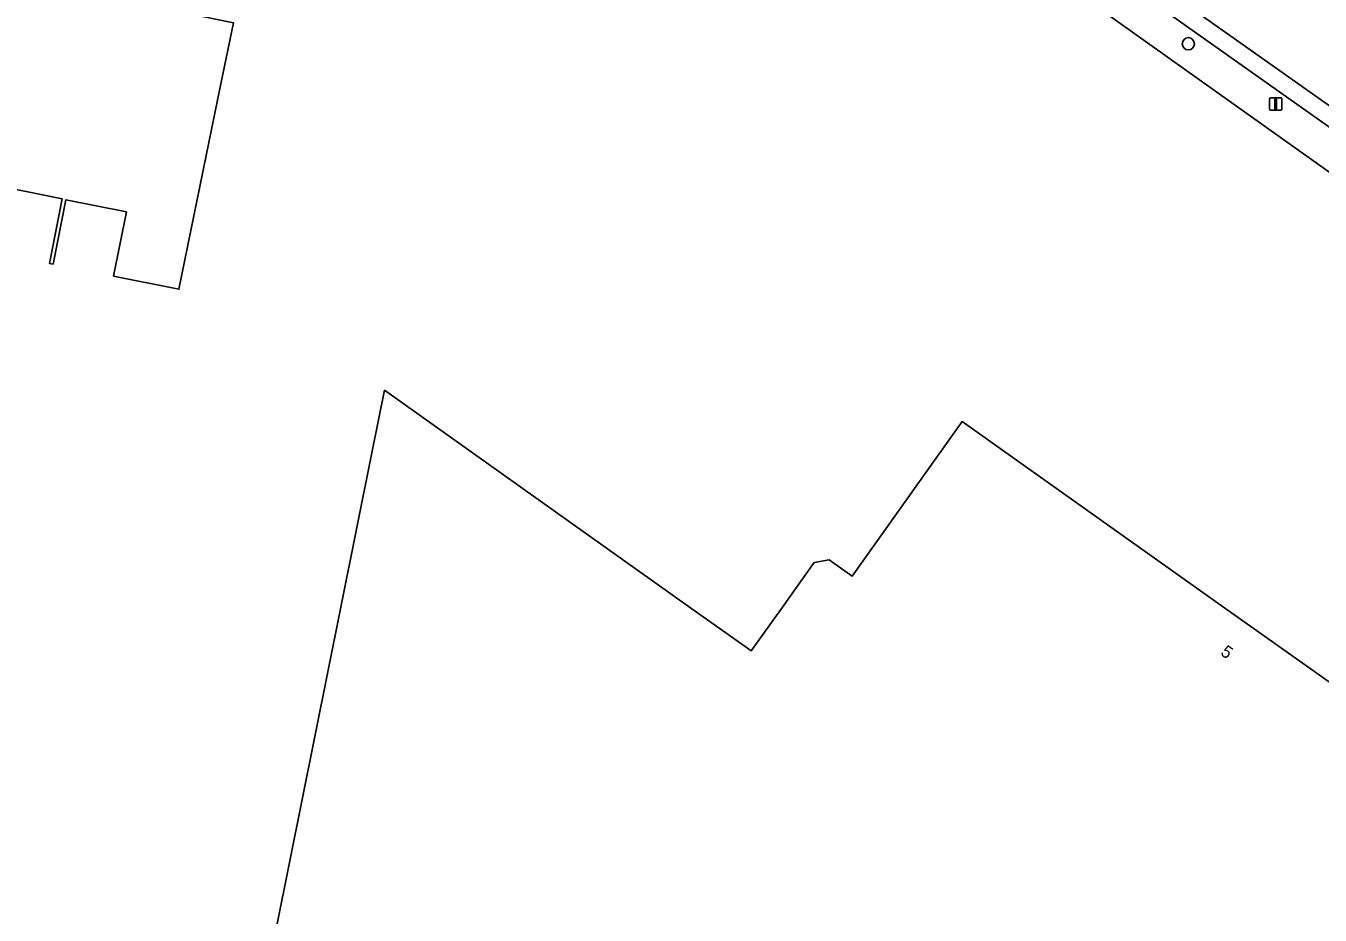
# Model space of a CAD drawing. Extents: x 157692 to 159674, y 381452 to 383291.
# Drawn here: x 158848.6 to 158952.6, y 382475.2 to 382546.7 of the extents above; entities that cross this region are included whole.
import ezdxf

# ---------------------------------------------------------------- set-up
doc = ezdxf.new("R2010")
doc.units = 0
for name, color, linetype in [('IMGEO_Boom', 7, 'Continuous'), ('IMGEO_Erf', 7, 'Continuous'), ('IMGEO_Lichtmast', 7, 'Continuous'), ('IMGEO_Pand', 7, 'Continuous'), ('IMGEO_Pand_nummerreeks', 7, 'Continuous'), ('IMGEO_Rijbaan_lokaal_gesloten', 7, 'Continuous'), ('IMGEO_Voetpad_open', 7, 'Continuous')]:
    doc.layers.add(name, color=color, linetype=linetype)

msp = doc.modelspace()

# ---------------------------------------------------------------- linework, layer by layer
at = {"layer": 'IMGEO_Boom'}
msp.add_circle((158942.02, 382545.3), 0.489, dxfattribs=at)
at = {"layer": 'IMGEO_Erf'}
for points in [[(159002.33, 382500), (159000.76, 382501.22), (159000, 382501.76), (158990.32, 382508.69), (158983.31, 382513.65), (158918.12, 382560.07), (158891.35, 382579.09), (158890.89, 382578.26), (158883.32, 382583.7), (158883.51, 382584.59), (158873.75, 382591.57), (158821.58, 382628.53)], [(158836.15, 382580.79), (158865.86, 382574.71), (158864.74, 382569.22), (158867.17, 382568.73), (158866.01, 382563.05), (158867.06, 382562.84), (158865.76, 382556.44), (158862.18, 382557.17), (158860.26, 382548.01), (158865.25, 382546.98), (158864.24, 382542.08), (158860.86, 382525.56), (158855.61, 382526.61), (158856.64, 382531.77), (158851.78, 382532.76), (158850.74, 382527.58), (158850.45, 382527.64), (158851.48, 382532.82), (158821.7, 382538.89)], [(158866.62, 382463.85), (158873.89, 382500), (158876.41, 382512.53), (158877.4, 382517.43), (158901.91, 382500), (158906.58, 382496.68), (158906.87, 382496.47), (158909.39, 382500), (158911.94, 382503.57), (158913.15, 382503.79), (158914.99, 382502.47), (158923.83, 382514.91), (158944.85, 382500), (158969.49, 382482.53), (158971.51, 382485.36), (158974.01, 382488.88), (158992.93, 382475.44), (158996.47, 382472.93), (159000, 382477.91), (159001.86, 382480.55), (159005.43, 382482.64), (159009.41, 382484.97), (159021.31, 382464.56)]]:
    msp.add_lwpolyline(points, dxfattribs=at)
at = {"layer": 'IMGEO_Lichtmast'}
for p, q in [((158948.55, 382540.05), (158948.55, 382540.85)), ((158948.55, 382540.85), (158948.55, 382540.05)), ((158948.65, 382540.95), (158949.44, 382540.95)), ((158949.44, 382540.95), (158948.65, 382540.95)), ((158949.54, 382540.85), (158949.54, 382540.05)), ((158949.54, 382540.05), (158949.54, 382540.85)), ((158949.44, 382539.95), (158948.65, 382539.95)), ((158948.65, 382539.95), (158949.44, 382539.95))]:
    msp.add_line(p, q, dxfattribs=at)
msp.add_lwpolyline([(158948.97, 382540.83), (158949.12, 382540.83), (158949.12, 382540.08), (158948.97, 382540.08), (158948.97, 382540.83)], dxfattribs=at)
for centre, start, end in [((158948.65, 382540.85), 90, 180), ((158948.65, 382540.85), 90, 180), ((158949.44, 382540.85), 0, 90), ((158949.44, 382540.85), 360, 90), ((158948.65, 382540.05), 180, 270), ((158948.65, 382540.05), 180, 270), ((158949.44, 382540.05), 270, 0), ((158949.44, 382540.05), 270, 0)]:
    msp.add_arc(centre, 0.1, start, end, dxfattribs=at)
at = {"layer": 'IMGEO_Pand'}
for points in [[(158821.7, 382538.89), (158851.48, 382532.82), (158850.45, 382527.64), (158850.74, 382527.58), (158851.78, 382532.76), (158856.64, 382531.77), (158855.61, 382526.61), (158860.86, 382525.56), (158864.24, 382542.08), (158865.25, 382546.98), (158860.26, 382548.01), (158862.18, 382557.17), (158865.76, 382556.44), (158867.06, 382562.84), (158866.01, 382563.05), (158867.17, 382568.73), (158864.74, 382569.22), (158865.86, 382574.71), (158836.15, 382580.79)], [(158996.47, 382472.93), (158992.93, 382475.44), (158974.01, 382488.88), (158971.51, 382485.36), (158969.49, 382482.53), (158944.85, 382500), (158923.83, 382514.91), (158914.99, 382502.47), (158913.15, 382503.79), (158911.94, 382503.57), (158909.39, 382500), (158906.87, 382496.47), (158906.58, 382496.68), (158901.91, 382500), (158877.4, 382517.43), (158876.41, 382512.53), (158873.89, 382500), (158866.62, 382463.85)]]:
    msp.add_lwpolyline(points, dxfattribs=at)
at = {"layer": 'IMGEO_Rijbaan_lokaal_gesloten'}
msp.add_lwpolyline([(158839.34, 382621.35), (158854.93, 382610.25), (158855.48, 382609.86), (158869.56, 382599.95), (158876.26, 382595.13), (158887.02, 382587.5), (158893.88, 382582.6), (158920.51, 382563.63), (158938.03, 382551.17), (158955.56, 382538.75)], dxfattribs=at)
msp.add_lwpolyline([(158969.77, 382528.59), (158955.56, 382538.75), (158938.03, 382551.17), (158920.51, 382563.63), (158893.88, 382582.6), (158893.07, 382581.46), (158919.7, 382562.49), (158937.22, 382550.03), (158954.75, 382537.61), (158968.96, 382527.45), (158985.05, 382516.04), (158985.86, 382517.18)], close=True, dxfattribs=at)
at = {"layer": 'IMGEO_Voetpad_open'}
msp.add_lwpolyline([(158985.05, 382516.04), (158968.96, 382527.45), (158954.75, 382537.61), (158937.22, 382550.03), (158919.7, 382562.49), (158893.07, 382581.46), (158891.35, 382579.09), (158918.12, 382560.07), (158983.31, 382513.65)], close=True, dxfattribs=at)

# ---------------------------------------------------------------- texts
at = {"layer": 'IMGEO_Pand_nummerreeks'}
msp.add_text('5', height=1, rotation=324.66, dxfattribs=at).set_placement((158944.54, 382496.2))

doc.saveas('drawing.dxf')
